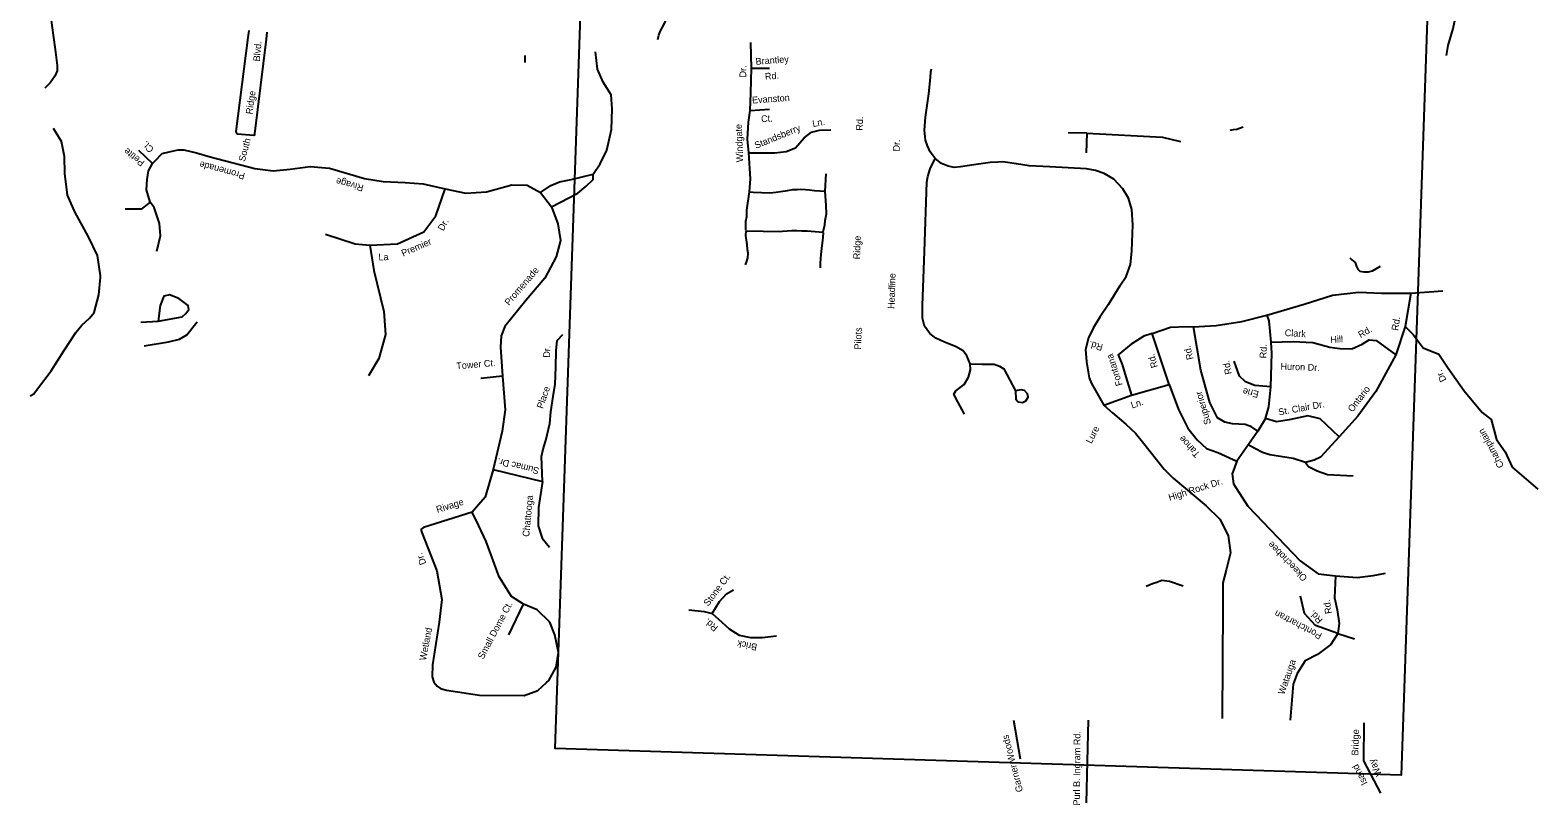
# Model space of a CAD drawing. Extents: x 2308163 to 2335412, y -96774 to 125428.
# Drawn here: x 2322641.86 to 2322670.42, y 104407.06 to 104421.73 of the extents above; entities that cross this region are included whole.
import ezdxf

# ---------------------------------------------------------------- set-up
doc = ezdxf.new("R2010")
doc.units = 0
for name, color, linetype in [('Old_Level_10', 7, 'Continuous'), ('Old_Level_35', 7, 'Continuous'), ('Old_Level_63', 7, 'Continuous')]:
    doc.layers.add(name, color=color, linetype=linetype)

msp = doc.modelspace()

# ---------------------------------------------------------------- linework, layer by layer
at = {"layer": 'Old_Level_35'}
for p, q in [((2322645.991, 104421.592), (2322646.007, 104421.723)), ((2322646.346, 104421.69), (2322646.33, 104421.559)), ((2322651.24, 104421.119), (2322651.236, 104421.251)), ((2322656.919, 104418.684), (2322656.942, 104419.01))]:
    msp.add_line(p, q, dxfattribs=at)
for points in [[(2322653.754, 104421.556), (2322653.768, 104421.634), (2322653.794, 104421.704), (2322653.876, 104421.855), (2322653.979, 104422.094), (2322654.128, 104422.473), (2322654.265, 104422.864), (2322654.484, 104423.394)], [(2322642.209, 104422.305), (2322642.217, 104422.242), (2322642.269, 104421.821), (2322642.334, 104421.364), (2322642.371, 104421.06), (2322642.368, 104420.958), (2322642.329, 104420.86), (2322642.236, 104420.731), (2322642.139, 104420.633)], [(2322668.695, 104421.251), (2322668.724, 104421.441), (2322668.816, 104421.763), (2322668.869, 104422.004), (2322668.88, 104422.122)], [(2322646.33, 104421.559), (2322646.112, 104419.766), (2322646.111, 104419.749), (2322646.109, 104419.742), (2322646.106, 104419.738), (2322646.102, 104419.736), (2322646.095, 104419.735), (2322645.79, 104419.761), (2322645.779, 104419.768), (2322645.773, 104419.777), (2322645.769, 104419.789), (2322645.767, 104419.798), (2322645.765, 104419.812), (2322645.991, 104421.592)], [(2322655.489, 104418.666), (2322655.508, 104418.916), (2322655.474, 104419.409), (2322655.451, 104419.669), (2322655.469, 104419.99), (2322655.502, 104420.209), (2322655.513, 104420.543), (2322655.523, 104421.009), (2322655.512, 104421.498)], [(2322651.739, 104418.386), (2322652.236, 104418.645), (2322652.392, 104418.779), (2322652.523, 104418.9), (2322652.526, 104419.001), (2322652.659, 104419.198), (2322652.782, 104419.459), (2322652.871, 104419.847), (2322652.885, 104420.238), (2322652.869, 104420.503), (2322652.713, 104420.748), (2322652.608, 104420.991), (2322652.572, 104421.319)], [(2322655.523, 104421.009), (2322655.864, 104421.01)], [(2322659.004, 104419.299), (2322658.909, 104419.428), (2322658.857, 104419.541), (2322658.822, 104419.648), (2322658.802, 104419.834), (2322658.823, 104420.083), (2322658.886, 104420.523), (2322658.917, 104420.835), (2322658.926, 104420.939), (2322658.933, 104420.997)], [(2322655.502, 104420.209), (2322655.869, 104420.234)], [(2322643.193, 104417.078), (2322643.138, 104417.466), (2322642.965, 104417.815), (2322642.703, 104418.287), (2322642.566, 104418.606), (2322642.515, 104419.015), (2322642.508, 104419.34), (2322642.453, 104419.619), (2322642.304, 104419.865)], [(2322655.474, 104419.409), (2322655.969, 104419.405), (2322656.185, 104419.434), (2322656.36, 104419.501), (2322656.525, 104419.691), (2322656.66, 104419.799), (2322656.815, 104419.837), (2322657.029, 104419.841)], [(2322661.879, 104419.778), (2322661.526, 104419.786)], [(2322661.879, 104419.778), (2322661.863, 104419.407)], [(2322661.879, 104419.778), (2322663.309, 104419.703), (2322663.654, 104419.619)], [(2322664.595, 104419.835), (2322664.66, 104419.848), (2322664.72, 104419.857), (2322664.773, 104419.875), (2322664.84, 104419.901)], [(2322644.18, 104419.204), (2322643.92, 104419.454)], [(2322644.136, 104418.474), (2322644.061, 104418.708), (2322644.077, 104418.902), (2322644.101, 104419.068), (2322644.18, 104419.204), (2322644.219, 104419.249), (2322644.363, 104419.392), (2322644.493, 104419.425), (2322644.662, 104419.465), (2322644.773, 104419.461), (2322645.012, 104419.407), (2322645.268, 104419.333)], [(2322645.268, 104419.333), (2322646.117, 104419.11), (2322646.462, 104419.067), (2322646.786, 104419.095), (2322647.165, 104419.151), (2322647.533, 104419.115), (2322648.196, 104418.923), (2322648.547, 104418.865), (2322648.961, 104418.843), (2322649.307, 104418.823), (2322649.719, 104418.724), (2322650.116, 104418.642), (2322650.502, 104418.667), (2322650.984, 104418.804), (2322651.276, 104418.794), (2322651.525, 104418.654), (2322651.739, 104418.386), (2322651.859, 104418.066), (2322651.91, 104417.749), (2322651.822, 104417.437), (2322651.608, 104417.037), (2322651.247, 104416.611), (2322650.853, 104416.117), (2322650.785, 104415.942), (2322650.77, 104415.727), (2322650.805, 104415.18), (2322650.86, 104414.54), (2322650.8, 104414.135), (2322650.629, 104413.41), (2322650.48, 104412.884), (2322650.231, 104412.601), (2322649.313, 104412.31), (2322649.266, 104412.28), (2322649.265, 104412.257), (2322649.279, 104412.218), (2322649.562, 104411.493), (2322649.659, 104410.952), (2322649.606, 104410.523), (2322649.485, 104409.712), (2322649.477, 104409.482), (2322649.505, 104409.381), (2322649.571, 104409.309), (2322649.631, 104409.261), (2322649.746, 104409.234), (2322650.373, 104409.135), (2322651.22, 104409.129), (2322651.477, 104409.228), (2322651.644, 104409.376), (2322651.684, 104409.413), (2322651.823, 104409.67), (2322651.871, 104409.945), (2322651.798, 104410.278), (2322651.706, 104410.52), (2322651.468, 104410.751), (2322651.203, 104410.86), (2322650.977, 104411.006), (2322650.743, 104411.376), (2322650.497, 104412.046), (2322650.361, 104412.343), (2322650.231, 104412.601)], [(2322659.671, 104415.415), (2322659.606, 104415.566), (2322659.538, 104415.658), (2322659.388, 104415.741), (2322659.179, 104415.819), (2322659.016, 104415.898), (2322658.903, 104415.987), (2322658.806, 104416.123), (2322658.763, 104416.274), (2322658.765, 104416.515), (2322658.804, 104417.54), (2322658.849, 104418.849), (2322658.866, 104418.957), (2322658.908, 104419.105), (2322659.004, 104419.299)], [(2322662.504, 104416.892), (2322662.623, 104417.065), (2322662.705, 104417.292), (2322662.728, 104417.551), (2322662.75, 104418.041), (2322662.731, 104418.336), (2322662.665, 104418.549), (2322662.563, 104418.724), (2322662.388, 104418.911), (2322662.21, 104419.016), (2322662.04, 104419.075), (2322661.87, 104419.106), (2322661.179, 104419.144), (2322660.783, 104419.163), (2322660.548, 104419.196), (2322660.29, 104419.234), (2322660.195, 104419.233), (2322660.047, 104419.223), (2322659.735, 104419.182), (2322659.485, 104419.14), (2322659.362, 104419.129), (2322659.251, 104419.153), (2322659.126, 104419.203), (2322659.004, 104419.299)], [(2322651.525, 104418.654), (2322651.724, 104418.789), (2322651.89, 104418.859), (2322652.106, 104418.902), (2322652.526, 104419.001)], [(2322647.455, 104417.87), (2322648.018, 104417.682), (2322648.294, 104417.657), (2322648.818, 104417.685), (2322649.319, 104417.914), (2322649.545, 104418.214), (2322649.719, 104418.724)], [(2322655.421, 104417.942), (2322655.415, 104418.028), (2322655.418, 104418.114), (2322655.436, 104418.203), (2322655.434, 104418.323), (2322655.489, 104418.666)], [(2322655.489, 104418.666), (2322655.554, 104418.664), (2322655.714, 104418.655), (2322655.873, 104418.65), (2322655.991, 104418.661), (2322656.078, 104418.673), (2322656.208, 104418.697), (2322656.31, 104418.711), (2322656.39, 104418.712), (2322656.455, 104418.719), (2322656.55, 104418.712), (2322656.624, 104418.707), (2322656.719, 104418.694), (2322656.919, 104418.684)], [(2322656.886, 104417.91), (2322656.918, 104418.044), (2322656.921, 104418.124), (2322656.944, 104418.253), (2322656.937, 104418.41), (2322656.919, 104418.684)], [(2322644.262, 104417.544), (2322644.328, 104417.838), (2322644.308, 104418.07), (2322644.207, 104418.37), (2322644.136, 104418.474), (2322643.965, 104418.341), (2322643.659, 104418.343)], [(2322655.409, 104417.286), (2322655.438, 104417.357), (2322655.455, 104417.418), (2322655.465, 104417.51), (2322655.448, 104417.578), (2322655.443, 104417.674), (2322655.421, 104417.841), (2322655.427, 104417.93)], [(2322655.433, 104417.932), (2322656.064, 104417.92), (2322656.11, 104417.924), (2322656.292, 104417.937), (2322656.385, 104417.937), (2322656.48, 104417.93), (2322656.578, 104417.93), (2322656.886, 104417.907)], [(2322648.294, 104417.657), (2322648.37, 104417.178), (2322648.559, 104416.402), (2322648.59, 104415.97), (2322648.466, 104415.513), (2322648.27, 104415.182)], [(2322656.831, 104417.229), (2322656.834, 104417.318), (2322656.837, 104417.407), (2322656.843, 104417.481), (2322656.859, 104417.594), (2322656.885, 104417.805), (2322656.892, 104417.901)], [(2322666.863, 104417.416), (2322666.902, 104417.382), (2322666.96, 104417.328), (2322666.989, 104417.255), (2322667.011, 104417.202), (2322667.05, 104417.167), (2322667.124, 104417.153), (2322667.212, 104417.152), (2322667.292, 104417.176), (2322667.44, 104417.259)], [(2322641.859, 104414.808), (2322641.93, 104414.845), (2322642, 104414.94), (2322642.255, 104415.28), (2322642.496, 104415.66), (2322642.724, 104416.005), (2322642.837, 104416.142), (2322642.984, 104416.279), (2322643.07, 104416.386), (2322643.162, 104416.718), (2322643.192, 104417.046), (2322643.193, 104417.078)], [(2322662.504, 104416.892), (2322662.281, 104416.532), (2322662.126, 104416.297), (2322662.001, 104416.086), (2322661.91, 104415.902), (2322661.855, 104415.685), (2322661.871, 104415.449), (2322661.923, 104415.149), (2322661.966, 104415.037), (2322662.202, 104414.628), (2322662.363, 104414.482), (2322662.615, 104414.269), (2322662.798, 104414.098), (2322662.933, 104413.937), (2322663.341, 104413.419), (2322663.512, 104413.247), (2322664.141, 104412.725), (2322664.397, 104412.471), (2322664.554, 104412.162), (2322664.601, 104411.836), (2322664.521, 104411.506), (2322664.454, 104411.263), (2322664.458, 104410.821), (2322664.442, 104408.698)], [(2322668.018, 104416.747), (2322668.621, 104416.792)], [(2322643.954, 104416.201), (2322644.285, 104416.22), (2322644.739, 104416.304), (2322644.808, 104416.363), (2322644.865, 104416.44), (2322644.855, 104416.519), (2322644.674, 104416.647), (2322644.5, 104416.721), (2322644.394, 104416.692), (2322644.323, 104416.518)], [(2322644.323, 104416.518), (2322644.285, 104416.22)], [(2322663.114, 104415.987), (2322663.463, 104416.104), (2322663.774, 104416.121), (2322663.898, 104416.113), (2322664.326, 104416.138), (2322664.815, 104416.216), (2322665.286, 104416.331), (2322665.993, 104416.54), (2322666.534, 104416.715), (2322667.033, 104416.767), (2322667.459, 104416.752), (2322668.018, 104416.747)], [(2322668.018, 104416.747), (2322667.91, 104416.121), (2322667.733, 104415.58), (2322667.352, 104414.886), (2322667.01, 104414.423), (2322666.657, 104414.029), (2322666.305, 104413.647), (2322666.188, 104413.586), (2322666.021, 104413.542), (2322665.787, 104413.618), (2322665.347, 104413.687), (2322665.206, 104413.73), (2322665.064, 104413.807), (2322664.938, 104413.879)], [(2322644.019, 104415.753), (2322644.483, 104415.831), (2322644.691, 104415.879), (2322644.828, 104415.962), (2322645.025, 104416.207)], [(2322665.372, 104415.82), (2322665.331, 104416.224), (2322665.296, 104416.334)], [(2322651.563, 104413.184), (2322651.548, 104413.657), (2322651.585, 104413.824), (2322651.632, 104413.959), (2322651.706, 104414.282), (2322651.724, 104414.502), (2322651.766, 104414.795), (2322651.805, 104415.025), (2322651.817, 104415.351), (2322651.827, 104415.655), (2322651.844, 104415.854), (2322651.953, 104415.966)], [(2322663.441, 104415.022), (2322663.114, 104415.987), (2322662.957, 104415.935), (2322662.721, 104415.787), (2322662.474, 104415.584), (2322662.546, 104415.4), (2322662.617, 104415.163), (2322662.722, 104414.816)], [(2322665.12, 104414.136), (2322664.996, 104414.221), (2322664.879, 104414.26), (2322664.636, 104414.276), (2322664.492, 104414.306), (2322664.351, 104414.392), (2322664.207, 104414.682), (2322664.041, 104415.289), (2322663.898, 104416.113)], [(2322667.91, 104416.121), (2322668.06, 104415.966), (2322668.252, 104415.716), (2322668.548, 104415.592), (2322668.725, 104415.328), (2322669.026, 104414.902), (2322669.37, 104414.489), (2322669.537, 104414.355), (2322669.639, 104413.979), (2322669.803, 104413.744), (2322669.936, 104413.453), (2322670.423, 104413.036)], [(2322666.657, 104414.029), (2322666.302, 104414.372), (2322666.068, 104414.425), (2322665.71, 104414.353), (2322665.469, 104414.315), (2322665.266, 104414.376), (2322665.329, 104414.595), (2322665.362, 104414.975), (2322665.386, 104415.616), (2322665.372, 104415.82)], [(2322665.372, 104415.82), (2322665.786, 104415.834), (2322666.163, 104415.813), (2322666.482, 104415.725), (2322666.672, 104415.702), (2322666.897, 104415.698), (2322667.095, 104415.785), (2322667.225, 104415.865), (2322667.36, 104415.856), (2322667.733, 104415.58)], [(2322659.56, 104414.461), (2322659.434, 104414.693), (2322659.361, 104414.837), (2322659.394, 104414.898), (2322659.556, 104415.018), (2322659.639, 104415.157), (2322659.675, 104415.297), (2322659.671, 104415.415)], [(2322659.671, 104415.415), (2322659.897, 104415.408), (2322660.121, 104415.403), (2322660.221, 104415.37), (2322660.304, 104415.317), (2322660.525, 104414.9), (2322660.533, 104414.743), (2322660.576, 104414.694), (2322660.658, 104414.679), (2322660.726, 104414.713), (2322660.769, 104414.779), (2322660.754, 104414.841), (2322660.695, 104414.907), (2322660.634, 104414.92), (2322660.556, 104414.909), (2322660.525, 104414.9)], [(2322665.362, 104414.975), (2322665.062, 104415.001), (2322664.885, 104415.073), (2322664.773, 104415.18), (2322664.671, 104415.461)], [(2322650.4, 104415.143), (2322650.805, 104415.187)], [(2322662.202, 104414.628), (2322662.722, 104414.816)], [(2322662.722, 104414.816), (2322663.441, 104415.022)], [(2322663.441, 104415.022), (2322663.615, 104414.545), (2322663.789, 104414.195), (2322663.967, 104413.974), (2322664.148, 104413.81), (2322664.36, 104413.731), (2322664.718, 104413.567)], [(2322665.266, 104414.376), (2322665.12, 104414.136), (2322664.718, 104413.567), (2322664.633, 104413.327), (2322664.655, 104413.14), (2322664.927, 104412.715), (2322665.923, 104411.679), (2322666.259, 104411.438), (2322666.587, 104411.398), (2322667.001, 104411.369), (2322667.303, 104411.402), (2322667.534, 104411.451)], [(2322650.629, 104413.41), (2322651.563, 104413.184), (2322651.493, 104412.692), (2322651.481, 104412.345), (2322651.558, 104412.112), (2322651.699, 104411.939)], [(2322666.021, 104413.542), (2322666.078, 104413.47), (2322666.241, 104413.386), (2322666.44, 104413.315), (2322666.924, 104413.291)], [(2322666.587, 104411.398), (2322666.572, 104410.983), (2322666.622, 104410.752), (2322666.656, 104410.494), (2322666.635, 104410.308), (2322666.499, 104410.098), (2322666.249, 104409.906), (2322666.015, 104409.785), (2322665.864, 104409.547), (2322665.785, 104409.349), (2322665.732, 104408.663)], [(2322654.779, 104410.685), (2322654.918, 104410.912), (2322655.054, 104411.058), (2322655.187, 104411.134)], [(2322663, 104411.201), (2322663.124, 104411.255), (2322663.205, 104411.28), (2322663.299, 104411.313), (2322663.445, 104411.294), (2322663.703, 104411.205)], [(2322650.927, 104410.283), (2322651.203, 104410.86)], [(2322666.635, 104410.308), (2322666.211, 104410.46), (2322666.003, 104410.682), (2322665.929, 104411.014)], [(2322654.339, 104410.751), (2322654.63, 104410.721), (2322654.779, 104410.685), (2322654.965, 104410.518), (2322655.101, 104410.393), (2322655.289, 104410.275), (2322655.508, 104410.228), (2322655.73, 104410.23), (2322656, 104410.264)], [(2322666.635, 104410.308), (2322666.947, 104410.206)], [(2322660.624, 104407.927), (2322660.493, 104408.658)], [(2322661.87, 104407.096), (2322661.909, 104408.667)], [(2322667.448, 104407.282), (2322667.125, 104407.894), (2322667.135, 104408.617)]]:
    msp.add_lwpolyline(points, dxfattribs=at)
at = {"layer": 'Old_Level_63'}
msp.add_lwpolyline([(2322668.719, 104433.293), (2322667.834, 104407.621), (2322651.808, 104408.127), (2322652.841, 104438.082)], dxfattribs=at)

# ---------------------------------------------------------------- texts
at = {"layer": 'Old_Level_10'}
for s, height, rotation, p in [('Blvd.', 0.1282, 85.2272, (2322646.212, 104421.134)), ('Brantley', 0.1282, 4.3646, (2322655.608, 104421.073)), ('Dr.', 0.1282, 89.4385, (2322655.425, 104420.834)), ('Rd.', 0.1282, 4.3646, (2322655.785, 104420.79)), ('Ridge', 0.1282, 81.8623, (2322646.069, 104420.131)), ('Evanston', 0.1282, 3.9715, (2322655.54, 104420.341)), ('Windgate', 0.1282, 92.2238, (2322655.369, 104419.232)), ('Standsberry', 0.12816, 22.4236, (2322655.614, 104419.481)), ('Ct.', 0.1282, 3.9715, (2322655.711, 104419.985)), ('Ln.', 0.1282, 10.8306, (2322656.691, 104419.895)), ('Rd.', 0.1282, 87.9298, (2322657.631, 104419.825)), ('South ', 0.1282, 75.4775, (2322645.927, 104419.232)), ('Dr.', 0.1282, 87.0673, (2322658.331, 104419.431)), ('Petite', 0.1282, 141.9823, (2322644.04, 104419.241)), ('Ct.', 0.1282, 134.3578, (2322644.213, 104419.484)), ('Promenade', 0.1282, 164.8185, (2322645.939, 104419.021)), ('Rivage ', 0.1282, 164.9249, (2322648.187, 104418.796)), ('Dr.', 0.1282, 61.5716, (2322649.686, 104417.917)), ('Premier ', 0.1282, 23.573, (2322648.926, 104417.441)), ('Ridge', 0.1282, 88.0247, (2322657.581, 104417.389)), ('La ', 0.1282, 2.8628, (2322648.461, 104417.368)), ('Promenade', 0.1282, 49.5056, (2322650.932, 104416.506)), ('Headline', 0.1282, 88.0247, (2322658.233, 104416.451)), ('Rd.', 0.1282, 80.9562, (2322667.775, 104416.033)), ('Pilots', 0.1282, 87.8633, (2322657.6, 104415.681)), ('Clark', 0.1282, 356.6269, (2322665.625, 104415.939)), ('Hill', 0.1282, 3.1309, (2322666.496, 104415.806)), ('Rd.', 0.1282, 29.8603, (2322667.065, 104415.896)), ('Dr.', 0.1282, 87.4369, (2322651.705, 104415.525)), ('Rd.', 0.1282, 164.5659, (2322662.193, 104415.778)), ('Rd.', 0.1282, 103.6352, (2322663.9, 104415.505)), ('Rd.', 0.1282, 87.8778, (2322665.279, 104415.514)), ('Tower Ct.', 0.1282, 4.9538, (2322649.938, 104415.307)), ('Fontana', 0.1282, 107.7984, (2322662.558, 104415.015)), ('Rd.', 0.1282, 106.6838, (2322663.227, 104415.356)), ('Rd.', 0.1282, 101.3226, (2322664.626, 104415.224)), ('Huron Dr.', 0.1282, 358.0247, (2322665.546, 104415.302)), ('Dr.', 0.1282, 116.2723, (2322668.696, 104415.106)), ('Place', 0.1282, 71.0915, (2322651.573, 104414.554)), ('Superior', 0.1282, 106.4077, (2322664.234, 104414.282)), ('Erie', 0.1282, 167.3506, (2322665.146, 104414.891)), ('Ontario', 0.1282, 52.5914, (2322666.912, 104414.487)), ('Ln.', 0.1282, 18.5093, (2322662.737, 104414.564)), ('St. Clair Dr.', 0.12816, 10.3937, (2322665.52, 104414.433)), ('Lure', 0.1282, 62.5274, (2322661.964, 104413.889)), ('Tahoe', 0.1282, 132.3947, (2322664.032, 104413.707)), ('Champlain', 0.1282, 118.4032, (2322669.786, 104413.48)), ('Sumac Dr.', 0.1282, 166.5432, (2322651.512, 104413.442)), ('High Rock Dr.', 0.12816, 17.5209, (2322663.448, 104412.816)), ('Rivage ', 0.1282, 17.4763, (2322649.575, 104412.587)), ('Chattooga', 0.1282, 84.5243, (2322651.313, 104412.132)), ('Okeechobee', 0.1282, 134.2898, (2322666.064, 104411.367)), ('Dr.', 0.1282, 112.2366, (2322649.368, 104411.634)), ('Stone Ct.', 0.1282, 52.9539, (2322654.707, 104410.812)), ('Small Dome Ct.', 0.12816, 62.207, (2322650.444, 104409.807)), ('Rd.', 0.1282, 99.3895, (2322666.523, 104410.688)), ('Rd.', 0.1282, 140.7679, (2322654.904, 104410.432)), ('Pontchartran', 0.12816, 152.5317, (2322666.345, 104410.3)), ('Rd.', 0.1282, 134.4566, (2322666.358, 104410.568)), ('Wetland', 0.1282, 79.2672, (2322649.359, 104409.786)), ('Brick', 0.1282, 169.0975, (2322655.641, 104410.105)), ('Watauga', 0.1282, 70.8529, (2322665.617, 104409.138)), ('Garner Woods', 0.12816, 104.4911, (2322660.67, 104407.32)), ('Purl B. Ingram Rd.', 0.12816, 89.5734, (2322661.748, 104407.047)), ('Bridge', 0.1282, 88.4171, (2322667.021, 104407.994)), ('Isand', 0.1282, 117.301, (2322667.202, 104407.471)), ('Way', 0.1282, 117.301, (2322667.475, 104407.64))]:
    msp.add_text(s, height=height, rotation=rotation, dxfattribs=at).set_placement(p)

doc.saveas('drawing.dxf')
